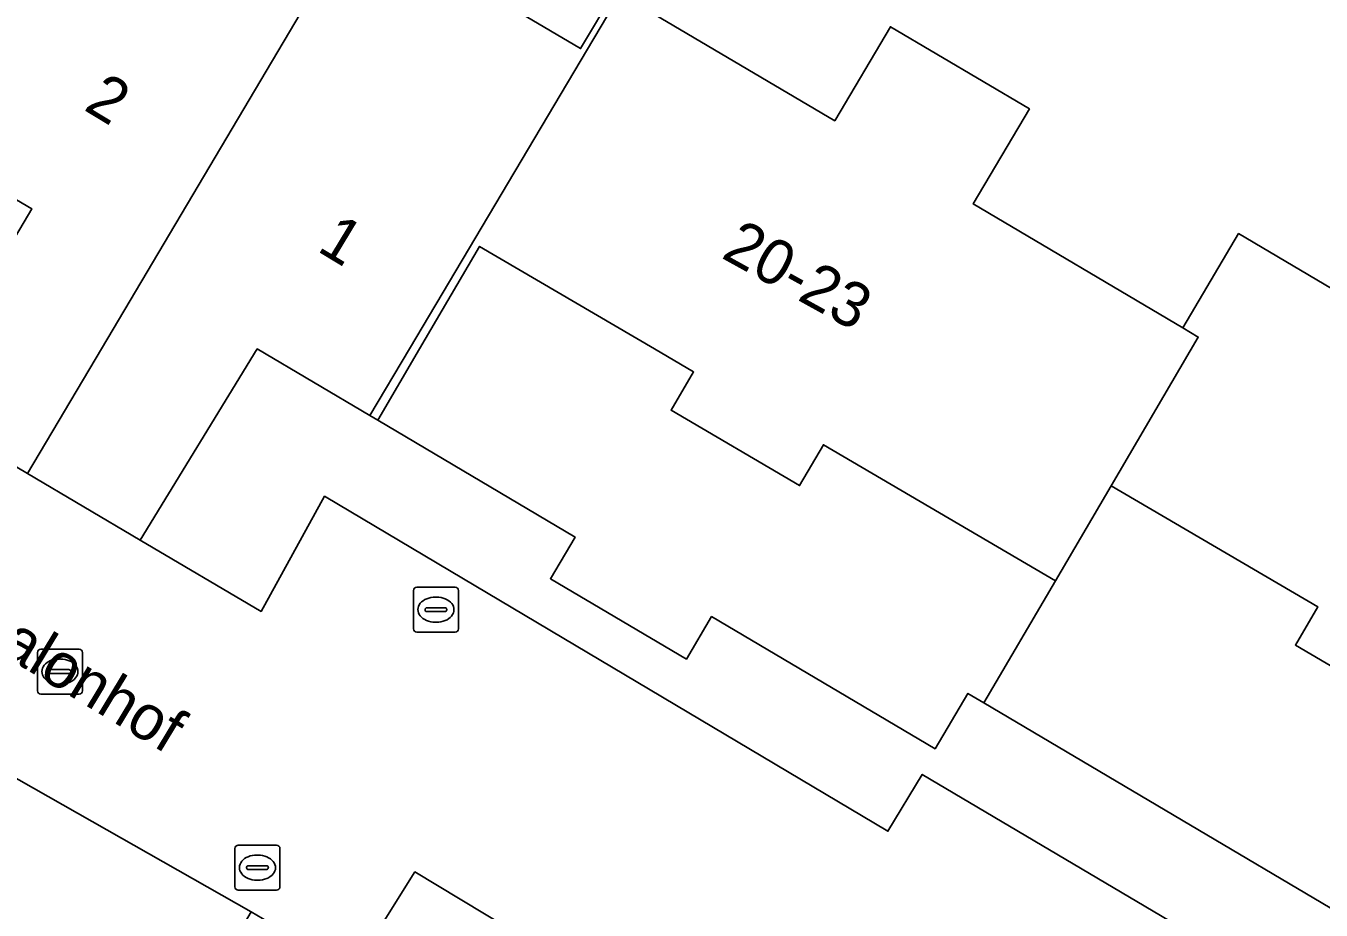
# Model space of a CAD drawing. Extents: x 158455 to 159797, y 387218 to 388672.
# Drawn here: x 159252.49 to 159281.29, y 388237.52 to 388257.18 of the extents above; entities that cross this region are included whole.
import ezdxf

# ---------------------------------------------------------------- set-up
doc = ezdxf.new("R2010")
doc.units = 0
for name, color, linetype in [('IMGEO_Brandkraan', 7, 'Continuous'), ('IMGEO_Erf', 7, 'Continuous'), ('IMGEO_Kolk', 7, 'Continuous'), ('IMGEO_Openbare_ruimte_label', 7, 'Continuous'), ('IMGEO_Pand', 7, 'Continuous'), ('IMGEO_Pand_nummerreeks', 7, 'Continuous'), ('IMGEO_Pand_overbouw', 7, 'Continuous'), ('IMGEO_Parkeervlak_open', 7, 'Continuous'), ('IMGEO_Rijbaan_lokaal_open', 7, 'Continuous'), ('IMGEO_Rioolput', 7, 'Continuous')]:
    doc.layers.add(name, color=color, linetype=linetype)

msp = doc.modelspace()

# ---------------------------------------------------------------- linework, layer by layer
at = {"layer": 'IMGEO_Brandkraan'}
for p, q in [((159261.109, 388243.776), (159261.109, 388244.628)), ((159261.184, 388244.702), (159262.036, 388244.702)), ((159262.11, 388244.628), (159262.11, 388243.776)), ((159261.597, 388244.482), (159261.622, 388244.482)), ((159261.368, 388244.196), (159261.368, 388244.208)), ((159261.806, 388244.159), (159261.408, 388244.159)), ((159261.411, 388244.245), (159261.809, 388244.245)), ((159261.852, 388244.208), (159261.852, 388244.196)), ((159262.036, 388243.702), (159261.184, 388243.702)), ((159261.62, 388243.922), (159261.595, 388243.922))]:
    msp.add_line(p, q, dxfattribs=at)
for points in [[(159261.109, 388243.776), (159261.109, 388244.628)], [(159261.184, 388244.702), (159262.036, 388244.702)], [(159262.11, 388244.628), (159262.11, 388243.776)], [(159262.036, 388243.702), (159261.184, 388243.702)]]:
    msp.add_lwpolyline(points, dxfattribs=at)
for centre, radius, start, end in [((159261.186, 388244.626), 0.0765, 91.552, 178.448), ((159261.186, 388244.626), 0.0765, 91.552, 178.448), ((159262.034, 388244.626), 0.0765, 1.552, 88.448), ((159262.034, 388244.626), 0.0765, 1.552, 88.448), ((159261.408, 388244.205), 0.0403, 85.8775, 175.7526), ((159261.405, 388244.195), 0.0366, 178.938, 274.7102), ((159261.809, 388244.202), 0.043, 264.8664, 352.4533), ((159261.813, 388244.207), 0.0386, 1.7309, 96.639), ((159261.186, 388243.778), 0.0765, 181.552, 268.448), ((159261.186, 388243.778), 0.0765, 181.552, 268.448), ((159262.034, 388243.778), 0.0765, 271.552, 358.448), ((159262.034, 388243.778), 0.0765, 271.552, 358.448)]:
    msp.add_arc(centre, radius, start, end, dxfattribs=at)
for centre, major_axis, ratio, start_param, end_param in [((159261.596, 388244.202), (-0.387, 0.002), 0.722429, 4.712389, 7.853982), ((159261.621, 388244.202), (-0.39, 0.002), 0.717154, 1.570796, 4.712389)]:
    msp.add_ellipse(centre, major_axis=major_axis, ratio=ratio, start_param=start_param, end_param=end_param, dxfattribs=at)
at = {"layer": 'IMGEO_Erf'}
for points in [[(159265.703, 388257.897), (159270.475, 388255.074), (159271.711, 388257.163), (159274.801, 388255.335), (159273.552, 388253.224), (159278.21, 388250.467), (159279.451, 388252.564), (159283.783, 388250), (159284.315, 388249.685), (159284.501, 388250), (159285.615, 388251.881), (159288.584, 388250.123), (159288.511, 388250), (159287.294, 388247.945), (159292.137, 388245.078), (159295.133, 388250), (159295.572, 388250.72), (159296.698, 388252.57), (159299.242, 388253.178), (159299.51, 388252.03), (159311.025, 388254.681), (159310.788, 388255.629), (159339.112, 388262.323)], [(159259.869, 388259.61), (159264.826, 388256.676), (159265.589, 388257.965)], [(159250.785, 388250), (159252.628, 388253.114), (159250.144, 388254.569)], [(159283.534, 388241.762), (159280.714, 388243.415), (159281.213, 388244.265), (159276.62, 388246.957), (159275.382, 388244.843), (159270.223, 388247.867), (159269.692, 388246.962), (159266.836, 388248.636), (159267.336, 388249.49), (159266.466, 388250), (159262.58, 388252.277), (159261.246, 388250), (159260.316, 388248.414), (159260.142, 388248.517), (159257.637, 388250), (159255.037, 388245.746), (159257.721, 388244.163), (159259.133, 388246.723), (159271.658, 388239.274), (159272.419, 388240.539), (159284.992, 388233.096)]]:
    msp.add_lwpolyline(points, dxfattribs=at)
at = {"layer": 'IMGEO_Kolk'}
for p, q in [((159252.75, 388242.399), (159252.75, 388243.251)), ((159252.825, 388243.325), (159253.677, 388243.325)), ((159253.238, 388243.105), (159253.263, 388243.105)), ((159253.751, 388243.251), (159253.751, 388242.399)), ((159253.009, 388242.819), (159253.009, 388242.831)), ((159253.052, 388242.868), (159253.45, 388242.868)), ((159253.493, 388242.831), (159253.493, 388242.819)), ((159253.447, 388242.782), (159253.049, 388242.782)), ((159253.261, 388242.545), (159253.236, 388242.545)), ((159253.677, 388242.325), (159252.825, 388242.325))]:
    msp.add_line(p, q, dxfattribs=at)
for points in [[(159252.75, 388242.399), (159252.75, 388243.251)], [(159252.825, 388243.325), (159253.677, 388243.325)], [(159253.751, 388243.251), (159253.751, 388242.399)], [(159253.677, 388242.325), (159252.825, 388242.325)]]:
    msp.add_lwpolyline(points, dxfattribs=at)
for centre, radius, start, end in [((159252.827, 388243.249), 0.0765, 91.552, 178.448), ((159252.827, 388243.249), 0.0765, 91.552, 178.448), ((159253.675, 388243.249), 0.0765, 1.552, 88.448), ((159253.675, 388243.249), 0.0765, 1.552, 88.448), ((159253.049, 388242.828), 0.0403, 85.8775, 175.7526), ((159253.046, 388242.818), 0.0366, 178.938, 274.7102), ((159253.45, 388242.825), 0.043, 264.8664, 352.4533), ((159253.454, 388242.83), 0.0386, 1.7309, 96.639), ((159252.827, 388242.401), 0.0765, 181.552, 268.448), ((159252.827, 388242.401), 0.0765, 181.552, 268.448), ((159253.675, 388242.401), 0.0765, 271.552, 358.448), ((159253.675, 388242.401), 0.0765, 271.552, 358.448)]:
    msp.add_arc(centre, radius, start, end, dxfattribs=at)
for centre, major_axis, ratio, start_param, end_param in [((159253.237, 388242.825), (-0.387, 0.002), 0.722429, 4.712389, 7.853982), ((159253.262, 388242.825), (-0.39, 0.002), 0.717154, 1.570796, 4.712389)]:
    msp.add_ellipse(centre, major_axis=major_axis, ratio=ratio, start_param=start_param, end_param=end_param, dxfattribs=at)
at = {"layer": 'IMGEO_Pand'}
for points in [[(159259.869, 388259.61), (159254.878, 388262.564), (159252.334, 388264.07), (159247.595, 388256.062), (159250.144, 388254.569), (159252.628, 388253.114), (159250.785, 388250), (159250.024, 388248.713), (159252.53, 388247.23), (159254.172, 388250)], [(159252.53, 388247.23), (159255.037, 388245.746), (159257.637, 388250), (159260.142, 388248.517), (159261.022, 388250), (159265.703, 388257.897), (159265.589, 388257.965), (159264.826, 388256.676), (159259.869, 388259.61), (159254.172, 388250)], [(159260.142, 388248.517), (159260.316, 388248.414), (159261.246, 388250), (159262.58, 388252.277), (159266.466, 388250), (159267.336, 388249.49), (159266.836, 388248.636), (159269.692, 388246.962), (159270.223, 388247.867), (159275.382, 388244.843), (159276.62, 388246.957), (159278.556, 388250.262), (159278.21, 388250.467), (159273.552, 388253.224), (159274.801, 388255.335), (159271.711, 388257.163), (159270.475, 388255.074), (159265.703, 388257.897), (159261.022, 388250)], [(159276.62, 388246.957), (159281.213, 388244.265), (159280.714, 388243.415), (159283.534, 388241.762), (159284.04, 388242.627), (159288.975, 388239.735), (159289.352, 388240.373), (159292.137, 388245.078), (159287.294, 388247.945), (159288.511, 388250), (159288.584, 388250.123), (159285.615, 388251.881), (159284.501, 388250), (159284.315, 388249.685), (159283.783, 388250), (159279.451, 388252.564), (159278.21, 388250.467), (159278.556, 388250.262)]]:
    msp.add_lwpolyline(points, close=True, dxfattribs=at)
at = {"layer": 'IMGEO_Pand_overbouw'}
for points in [[(159275.382, 388244.843), (159270.223, 388247.867), (159269.692, 388246.962), (159266.836, 388248.636), (159267.336, 388249.49), (159266.466, 388250), (159262.58, 388252.277), (159261.246, 388250), (159260.316, 388248.414), (159264.703, 388245.817), (159264.155, 388244.891), (159267.178, 388243.102), (159267.738, 388244.049), (159272.706, 388241.109), (159273.434, 388242.338), (159273.791, 388242.127)], [(159276.62, 388246.957), (159275.382, 388244.843), (159273.791, 388242.127), (159286.085, 388234.851), (159287.896, 388237.911), (159288.975, 388239.735), (159284.04, 388242.627), (159283.534, 388241.762), (159280.714, 388243.415), (159281.213, 388244.265)]]:
    msp.add_lwpolyline(points, close=True, dxfattribs=at)
at = {"layer": 'IMGEO_Parkeervlak_open'}
msp.add_lwpolyline([(159271.439, 388232.165), (159261.141, 388238.369), (159259.752, 388236.159), (159270.153, 388230.023)], close=True, dxfattribs=at)
at = {"layer": 'IMGEO_Rijbaan_lokaal_open'}
for points in [[(159259.133, 388246.723), (159257.721, 388244.163), (159255.037, 388245.746), (159252.53, 388247.23), (159250.024, 388248.713)], [(159288.454, 388231.419), (159287.257, 388231.756), (159284.992, 388233.096), (159272.419, 388240.539), (159271.658, 388239.274), (159259.133, 388246.723)], [(159252.011, 388240.604), (159257.504, 388237.486), (159258.885, 388236.671), (159259.752, 388236.159), (159261.141, 388238.369), (159271.439, 388232.165), (159270.153, 388230.023), (159270.478, 388229.832)]]:
    msp.add_lwpolyline(points, dxfattribs=at)
msp.add_lwpolyline([(159253.916, 388236.878), (159256.315, 388235.466), (159257.504, 388237.486), (159252.011, 388240.604), (159250.949, 388238.888), (159248.687, 388235.1), (159245.243, 388229.33), (159244.071, 388227.417), (159241.208, 388222.745), (159241.079, 388222.534), (159240.424, 388221.466), (159243.906, 388219.412), (159246.614, 388223.713), (159246.153, 388224.006)], close=True, dxfattribs=at)
at = {"layer": 'IMGEO_Rioolput'}
for p, q in [((159257.141, 388238.04), (159257.141, 388238.892)), ((159257.216, 388238.966), (159258.068, 388238.966)), ((159258.142, 388238.892), (159258.142, 388238.04)), ((159257.443, 388238.509), (159257.841, 388238.509)), ((159257.629, 388238.746), (159257.654, 388238.746)), ((159257.4, 388238.46), (159257.4, 388238.472)), ((159257.838, 388238.423), (159257.44, 388238.423)), ((159257.884, 388238.472), (159257.884, 388238.46)), ((159258.068, 388237.966), (159257.216, 388237.966)), ((159257.652, 388238.186), (159257.627, 388238.186))]:
    msp.add_line(p, q, dxfattribs=at)
for points in [[(159257.141, 388238.04), (159257.141, 388238.892)], [(159257.216, 388238.966), (159258.068, 388238.966)], [(159258.142, 388238.892), (159258.142, 388238.04)], [(159258.068, 388237.966), (159257.216, 388237.966)]]:
    msp.add_lwpolyline(points, dxfattribs=at)
for centre, radius, start, end in [((159257.218, 388238.89), 0.0765, 91.552, 178.448), ((159257.218, 388238.89), 0.0765, 91.552, 178.448), ((159258.066, 388238.89), 0.0765, 1.552, 88.448), ((159258.066, 388238.89), 0.0765, 1.552, 88.448), ((159257.44, 388238.469), 0.0403, 85.8775, 175.7526), ((159257.845, 388238.471), 0.0386, 1.7309, 96.639), ((159257.437, 388238.459), 0.0366, 178.938, 274.7102), ((159257.841, 388238.466), 0.043, 264.8664, 352.4533), ((159257.218, 388238.042), 0.0765, 181.552, 268.448), ((159257.218, 388238.042), 0.0765, 181.552, 268.448), ((159258.066, 388238.042), 0.0765, 271.552, 358.448), ((159258.066, 388238.042), 0.0765, 271.552, 358.448)]:
    msp.add_arc(centre, radius, start, end, dxfattribs=at)
for centre, major_axis, ratio, start_param, end_param in [((159257.628, 388238.466), (-0.387, 0.002), 0.722429, 4.712389, 7.853982), ((159257.653, 388238.466), (-0.39, 0.002), 0.717154, 1.570796, 4.712389)]:
    msp.add_ellipse(centre, major_axis=major_axis, ratio=ratio, start_param=start_param, end_param=end_param, dxfattribs=at)

# ---------------------------------------------------------------- texts
at = {"layer": 'IMGEO_Openbare_ruimte_label'}
msp.add_text('Chalonhof', height=1, rotation=328.8202, dxfattribs=at).set_placement((159250.402, 388244.14))
at = {"layer": 'IMGEO_Pand_nummerreeks'}
for s, rotation, p in [('2', 328.8196, (159253.754, 388255.329)), ('1', 328.8222, (159258.94, 388252.192)), ('20-23', 331.0648, (159267.926, 388252.039))]:
    msp.add_text(s, height=1, rotation=rotation, dxfattribs=at).set_placement(p)

doc.saveas('drawing.dxf')
